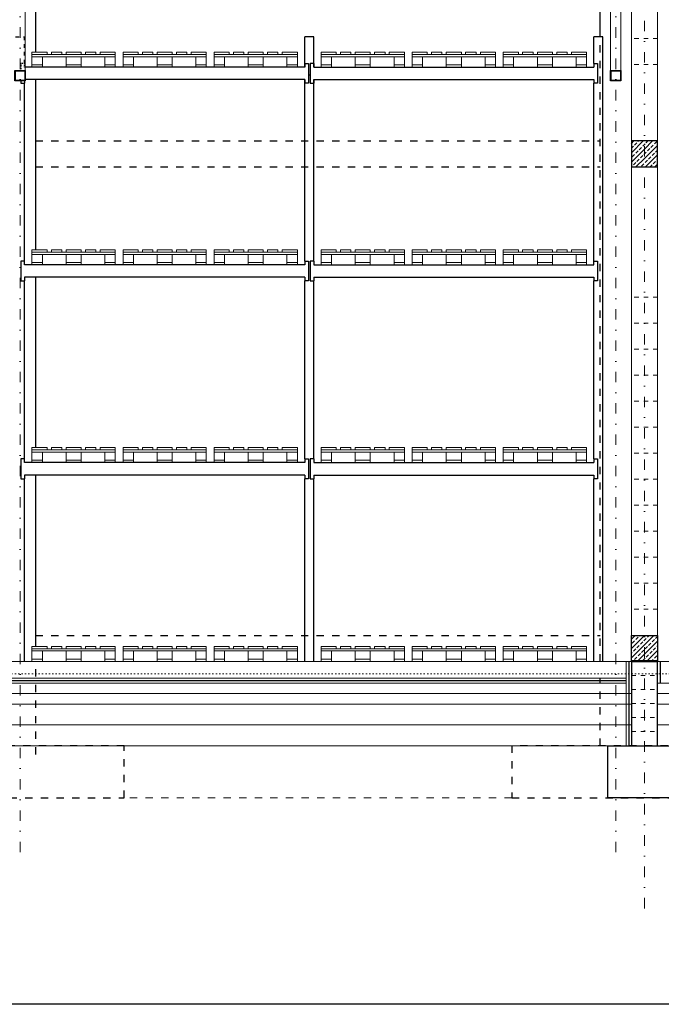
# Model space of a CAD drawing. Header units: millimetres. Extents: x 22865 to 60762, y -18816 to 15611.
# Tile 325 of 517: x 35505 to 36122, y 7746 to 8692. Entities that reach past the tile are written whole.
import ezdxf

# ---------------------------------------------------------------- set-up
doc = ezdxf.new("R2010")
doc.units = ezdxf.units.MM
for name, pattern in [('1_12', [3, 1, -1, 0, -1]), ('1_OTDI', [0]), ('DASHED', [15, 7, -8]), ('DOT', [6.35, 0, -6.35])]:
    doc.linetypes.add(name, pattern=pattern)
doc.layers.add('CIENKA', color=1, linetype='Continuous', lineweight=13)
doc.layers.add('projekt', color=6, linetype='Continuous', lineweight=9)
for name, color, linetype in [('ocieplenie-styropianXPS', 7, 'Continuous'), ('RAMLA', 2, 'Continuous'), ('RDZENIE', 3, 'Continuous'), ('REGALY', 7, 'Continuous'), ('sciany murowane', 4, 'Continuous'), ('WYMIARY', 6, 'Continuous')]:
    doc.layers.add(name, color=color, linetype=linetype)
doc.layers.add('OSIE SCIAN', color=151, linetype='Continuous', lineweight=18, plot=False)
doc.layers.add('sciany ppozarowe', color=10, linetype='Continuous', lineweight=18, plot=False)
doc.linetypes.add('BATTING', pattern='A,0.0001,-0.1,[134,ltypeshp.shx,S=0.1,R=0,X=-0.1,Y=0],-0.2,[134,ltypeshp.shx,S=0.1,R=180,X=0.1,Y=0],-0.1', length=0.4001)
pattern_1 = [(45, (-6437.8583, -255), (-4.4901281, 4.4901281), []), (45, (-6433.368, -255), (-4.4901281, 4.4901281), [3.175, -1.5875])]

msp = doc.modelspace()

# ---------------------------------------------------------------- hatches: boundary and pattern name
at = {"layer": 'RDZENIE', "transparency": 33554687}
h = msp.add_hatch(dxfattribs=at)
h.set_pattern_fill('ANSI33', color=9, angle=180)
h.set_pattern_definition(pattern_1)
h.paths.add_polyline_path([(36105.47, 8575.4), (36105.47, 8550.4), (36092.97, 8550.4), (36092.97, 8575.4)])
h = msp.add_hatch(dxfattribs=at)
h.set_pattern_fill('ANSI33', color=9, angle=180)
h.set_pattern_definition(pattern_1)
h.paths.add_polyline_path([(36117.97, 8550.4), (36105.47, 8550.4), (36105.47, 8575.4), (36117.97, 8575.4), (36117.97, 8550.4)])
h = msp.add_hatch(dxfattribs=at)
h.set_pattern_fill('ANSI33', color=9, angle=180)
h.set_pattern_definition([(45, (-6460.357, -322.668), (-4.4901281, 4.4901281), []), (45, (-6455.867, -322.668), (-4.4901281, 4.4901281), [3.175, -1.5875])])
h.paths.add_polyline_path([(36092.97, 8100.4), (36117.97, 8100.4), (36117.97, 8075.4), (36092.97, 8075.4)])

# ---------------------------------------------------------------- linework, layer by layer
at = {"color": 6}
for p, q in [((36117.97, 8075.9), (36092.97, 8075.9)), ((36117.97, 8074.9), (36092.97, 8074.9))]:
    msp.add_line(p, q, dxfattribs=at)
at = {"layer": 'CIENKA', "color": 9}
for p, q in [((35510.47, 8643.15), (35510.47, 8768.78)), ((36072.97, 8643.15), (36072.97, 8768.78)), ((36082.97, 8643.15), (36082.97, 8768.78))]:
    msp.add_line(p, q, dxfattribs=at)
at = {"layer": 'CIENKA', "color": 9, "linetype": 'DASHED', "ltscale": 0.6}
for p, q in [((36117.97, 8673.9), (36092.97, 8673.9)), ((36117.97, 8648.9), (36092.97, 8648.9)), ((36117.97, 8425.4), (36092.97, 8425.4)), ((36117.97, 8400.4), (36092.97, 8400.4)), ((36117.97, 8375.4), (36092.97, 8375.4)), ((36117.97, 8350.4), (36092.97, 8350.4)), ((36117.97, 8325.4), (36092.97, 8325.4)), ((36117.97, 8300.4), (36092.97, 8300.4)), ((36117.97, 8275.4), (36092.97, 8275.4)), ((36117.97, 8250.4), (36092.97, 8250.4)), ((36117.97, 8225.4), (36092.97, 8225.4)), ((36117.97, 8200.4), (36092.97, 8200.4)), ((36117.97, 8175.4), (36092.97, 8175.4)), ((36117.97, 8150.4), (36092.97, 8150.4)), ((36117.97, 8125.4), (36092.97, 8125.4)), ((36092.97, 8061.9), (36117.97, 8061.9)), ((36092.97, 8048.4), (36117.97, 8048.4)), ((36092.97, 8034.9), (36117.97, 8034.9)), ((36092.97, 8021.4), (36117.97, 8021.4)), ((36092.97, 8007.9), (36117.97, 8007.9))]:
    msp.add_line(p, q, dxfattribs=at)
at = {"layer": 'CIENKA', "color": 251, "linetype": 'DASHED'}
msp.add_line((35977.97, 7944.4), (35605.47, 7944.4), dxfattribs=at)
at = {"layer": 'CIENKA'}
for points in [[(35531.42, 8658.6), (35516.92, 8658.6), (35516.92, 8660.8), (35531.42, 8660.8)], [(35596.92, 8656.4), (35516.92, 8656.4), (35516.92, 8658.6), (35596.92, 8658.6)], [(35526.92, 8648.6), (35516.92, 8648.6), (35516.92, 8656.4), (35526.92, 8656.4)], [(35545.54, 8658.6), (35535.54, 8658.6), (35535.54, 8660.8), (35545.54, 8660.8)], [(35564.17, 8658.6), (35549.67, 8658.6), (35549.67, 8660.8), (35564.17, 8660.8)], [(35564.17, 8648.6), (35549.67, 8648.6), (35549.67, 8656.4), (35564.17, 8656.4)], [(35568.29, 8658.6), (35578.29, 8658.6), (35578.29, 8660.8), (35568.29, 8660.8)], [(35596.92, 8658.6), (35582.42, 8658.6), (35582.42, 8660.8), (35596.92, 8660.8)], [(35596.92, 8648.6), (35586.92, 8648.6), (35586.92, 8656.4), (35596.92, 8656.4)], [(35618.92, 8658.6), (35604.42, 8658.6), (35604.42, 8660.8), (35618.92, 8660.8)], [(35684.42, 8656.4), (35604.42, 8656.4), (35604.42, 8658.6), (35684.42, 8658.6)], [(35614.42, 8648.6), (35604.42, 8648.6), (35604.42, 8656.4), (35614.42, 8656.4)], [(35633.04, 8658.6), (35623.04, 8658.6), (35623.04, 8660.8), (35633.04, 8660.8)], [(35651.67, 8658.6), (35637.17, 8658.6), (35637.17, 8660.8), (35651.67, 8660.8)], [(35651.67, 8648.6), (35637.17, 8648.6), (35637.17, 8656.4), (35651.67, 8656.4)], [(35655.79, 8658.6), (35665.79, 8658.6), (35665.79, 8660.8), (35655.79, 8660.8)], [(35684.42, 8658.6), (35669.92, 8658.6), (35669.92, 8660.8), (35684.42, 8660.8)], [(35684.42, 8648.6), (35674.42, 8648.6), (35674.42, 8656.4), (35684.42, 8656.4)], [(35706.42, 8658.6), (35691.92, 8658.6), (35691.92, 8660.8), (35706.42, 8660.8)], [(35771.92, 8656.4), (35691.92, 8656.4), (35691.92, 8658.6), (35771.92, 8658.6)], [(35701.92, 8648.6), (35691.92, 8648.6), (35691.92, 8656.4), (35701.92, 8656.4)], [(35720.54, 8658.6), (35710.54, 8658.6), (35710.54, 8660.8), (35720.54, 8660.8)], [(35739.17, 8658.6), (35724.67, 8658.6), (35724.67, 8660.8), (35739.17, 8660.8)], [(35739.17, 8648.6), (35724.67, 8648.6), (35724.67, 8656.4), (35739.17, 8656.4)], [(35743.29, 8658.6), (35753.29, 8658.6), (35753.29, 8660.8), (35743.29, 8660.8)], [(35771.92, 8658.6), (35757.42, 8658.6), (35757.42, 8660.8), (35771.92, 8660.8)], [(35771.92, 8648.6), (35761.92, 8648.6), (35761.92, 8656.4), (35771.92, 8656.4)], [(35794.82, 8658.6), (35809.32, 8658.6), (35809.32, 8660.8), (35794.82, 8660.8)], [(35794.82, 8656.4), (35874.82, 8656.4), (35874.82, 8658.6), (35794.82, 8658.6)], [(35794.82, 8648.6), (35804.82, 8648.6), (35804.82, 8656.4), (35794.82, 8656.4)], [(35823.44, 8658.6), (35813.44, 8658.6), (35813.44, 8660.8), (35823.44, 8660.8)], [(35827.57, 8658.6), (35842.07, 8658.6), (35842.07, 8660.8), (35827.57, 8660.8)], [(35827.57, 8648.6), (35842.07, 8648.6), (35842.07, 8656.4), (35827.57, 8656.4)], [(35846.19, 8658.6), (35856.19, 8658.6), (35856.19, 8660.8), (35846.19, 8660.8)], [(35860.32, 8658.6), (35874.82, 8658.6), (35874.82, 8660.8), (35860.32, 8660.8)], [(35864.82, 8648.6), (35874.82, 8648.6), (35874.82, 8656.4), (35864.82, 8656.4)], [(35882.32, 8658.6), (35896.82, 8658.6), (35896.82, 8660.8), (35882.32, 8660.8)], [(35882.32, 8656.4), (35962.32, 8656.4), (35962.32, 8658.6), (35882.32, 8658.6)], [(35882.32, 8648.6), (35892.32, 8648.6), (35892.32, 8656.4), (35882.32, 8656.4)], [(35910.94, 8658.6), (35900.94, 8658.6), (35900.94, 8660.8), (35910.94, 8660.8)], [(35915.07, 8658.6), (35929.57, 8658.6), (35929.57, 8660.8), (35915.07, 8660.8)], [(35915.07, 8648.6), (35929.57, 8648.6), (35929.57, 8656.4), (35915.07, 8656.4)], [(35933.69, 8658.6), (35943.69, 8658.6), (35943.69, 8660.8), (35933.69, 8660.8)], [(35947.82, 8658.6), (35962.32, 8658.6), (35962.32, 8660.8), (35947.82, 8660.8)], [(35952.32, 8648.6), (35962.32, 8648.6), (35962.32, 8656.4), (35952.32, 8656.4)], [(35969.82, 8658.6), (35984.32, 8658.6), (35984.32, 8660.8), (35969.82, 8660.8)], [(35969.82, 8656.4), (36049.82, 8656.4), (36049.82, 8658.6), (35969.82, 8658.6)], [(35969.82, 8648.6), (35979.82, 8648.6), (35979.82, 8656.4), (35969.82, 8656.4)], [(35998.44, 8658.6), (35988.44, 8658.6), (35988.44, 8660.8), (35998.44, 8660.8)], [(36002.57, 8658.6), (36017.07, 8658.6), (36017.07, 8660.8), (36002.57, 8660.8)], [(36002.57, 8648.6), (36017.07, 8648.6), (36017.07, 8656.4), (36002.57, 8656.4)], [(36021.19, 8658.6), (36031.19, 8658.6), (36031.19, 8660.8), (36021.19, 8660.8)], [(36035.32, 8658.6), (36049.82, 8658.6), (36049.82, 8660.8), (36035.32, 8660.8)], [(36039.82, 8648.6), (36049.82, 8648.6), (36049.82, 8656.4), (36039.82, 8656.4)], [(35516.92, 8648.6), (35526.92, 8648.6), (35526.92, 8646.4), (35516.92, 8646.4)], [(35549.67, 8648.6), (35564.17, 8648.6), (35564.17, 8646.4), (35549.67, 8646.4)], [(35586.92, 8648.6), (35596.92, 8648.6), (35596.92, 8646.4), (35586.92, 8646.4)], [(35604.42, 8648.6), (35614.42, 8648.6), (35614.42, 8646.4), (35604.42, 8646.4)], [(35637.17, 8648.6), (35651.67, 8648.6), (35651.67, 8646.4), (35637.17, 8646.4)], [(35674.42, 8648.6), (35684.42, 8648.6), (35684.42, 8646.4), (35674.42, 8646.4)], [(35691.92, 8648.6), (35701.92, 8648.6), (35701.92, 8646.4), (35691.92, 8646.4)], [(35724.67, 8648.6), (35739.17, 8648.6), (35739.17, 8646.4), (35724.67, 8646.4)], [(35761.92, 8648.6), (35771.92, 8648.6), (35771.92, 8646.4), (35761.92, 8646.4)], [(35804.82, 8648.6), (35794.82, 8648.6), (35794.82, 8646.4), (35804.82, 8646.4)], [(35842.07, 8648.6), (35827.57, 8648.6), (35827.57, 8646.4), (35842.07, 8646.4)], [(35874.82, 8648.6), (35864.82, 8648.6), (35864.82, 8646.4), (35874.82, 8646.4)], [(35892.32, 8648.6), (35882.32, 8648.6), (35882.32, 8646.4), (35892.32, 8646.4)], [(35929.57, 8648.6), (35915.07, 8648.6), (35915.07, 8646.4), (35929.57, 8646.4)], [(35962.32, 8648.6), (35952.32, 8648.6), (35952.32, 8646.4), (35962.32, 8646.4)], [(35979.82, 8648.6), (35969.82, 8648.6), (35969.82, 8646.4), (35979.82, 8646.4)], [(36017.07, 8648.6), (36002.57, 8648.6), (36002.57, 8646.4), (36017.07, 8646.4)], [(36049.82, 8648.6), (36039.82, 8648.6), (36039.82, 8646.4), (36049.82, 8646.4)], [(35531.42, 8468.6), (35516.92, 8468.6), (35516.92, 8470.8), (35531.42, 8470.8)], [(35596.92, 8466.4), (35516.92, 8466.4), (35516.92, 8468.6), (35596.92, 8468.6)], [(35545.54, 8468.6), (35535.54, 8468.6), (35535.54, 8470.8), (35545.54, 8470.8)], [(35564.17, 8468.6), (35549.67, 8468.6), (35549.67, 8470.8), (35564.17, 8470.8)], [(35568.29, 8468.6), (35578.29, 8468.6), (35578.29, 8470.8), (35568.29, 8470.8)], [(35596.92, 8468.6), (35582.42, 8468.6), (35582.42, 8470.8), (35596.92, 8470.8)], [(35618.92, 8468.6), (35604.42, 8468.6), (35604.42, 8470.8), (35618.92, 8470.8)], [(35684.42, 8466.4), (35604.42, 8466.4), (35604.42, 8468.6), (35684.42, 8468.6)], [(35633.04, 8468.6), (35623.04, 8468.6), (35623.04, 8470.8), (35633.04, 8470.8)], [(35651.67, 8468.6), (35637.17, 8468.6), (35637.17, 8470.8), (35651.67, 8470.8)], [(35655.79, 8468.6), (35665.79, 8468.6), (35665.79, 8470.8), (35655.79, 8470.8)], [(35684.42, 8468.6), (35669.92, 8468.6), (35669.92, 8470.8), (35684.42, 8470.8)], [(35706.42, 8468.6), (35691.92, 8468.6), (35691.92, 8470.8), (35706.42, 8470.8)], [(35771.92, 8466.4), (35691.92, 8466.4), (35691.92, 8468.6), (35771.92, 8468.6)], [(35720.54, 8468.6), (35710.54, 8468.6), (35710.54, 8470.8), (35720.54, 8470.8)], [(35739.17, 8468.6), (35724.67, 8468.6), (35724.67, 8470.8), (35739.17, 8470.8)], [(35743.29, 8468.6), (35753.29, 8468.6), (35753.29, 8470.8), (35743.29, 8470.8)], [(35771.92, 8468.6), (35757.42, 8468.6), (35757.42, 8470.8), (35771.92, 8470.8)], [(35794.82, 8468.6), (35809.32, 8468.6), (35809.32, 8470.8), (35794.82, 8470.8)], [(35794.82, 8466.4), (35874.82, 8466.4), (35874.82, 8468.6), (35794.82, 8468.6)], [(35823.44, 8468.6), (35813.44, 8468.6), (35813.44, 8470.8), (35823.44, 8470.8)], [(35827.57, 8468.6), (35842.07, 8468.6), (35842.07, 8470.8), (35827.57, 8470.8)], [(35846.19, 8468.6), (35856.19, 8468.6), (35856.19, 8470.8), (35846.19, 8470.8)], [(35860.32, 8468.6), (35874.82, 8468.6), (35874.82, 8470.8), (35860.32, 8470.8)], [(35882.32, 8468.6), (35896.82, 8468.6), (35896.82, 8470.8), (35882.32, 8470.8)], [(35882.32, 8466.4), (35962.32, 8466.4), (35962.32, 8468.6), (35882.32, 8468.6)], [(35910.94, 8468.6), (35900.94, 8468.6), (35900.94, 8470.8), (35910.94, 8470.8)], [(35915.07, 8468.6), (35929.57, 8468.6), (35929.57, 8470.8), (35915.07, 8470.8)], [(35933.69, 8468.6), (35943.69, 8468.6), (35943.69, 8470.8), (35933.69, 8470.8)], [(35947.82, 8468.6), (35962.32, 8468.6), (35962.32, 8470.8), (35947.82, 8470.8)], [(35969.82, 8468.6), (35984.32, 8468.6), (35984.32, 8470.8), (35969.82, 8470.8)], [(35969.82, 8466.4), (36049.82, 8466.4), (36049.82, 8468.6), (35969.82, 8468.6)], [(35998.44, 8468.6), (35988.44, 8468.6), (35988.44, 8470.8), (35998.44, 8470.8)], [(36002.57, 8468.6), (36017.07, 8468.6), (36017.07, 8470.8), (36002.57, 8470.8)], [(36021.19, 8468.6), (36031.19, 8468.6), (36031.19, 8470.8), (36021.19, 8470.8)], [(36035.32, 8468.6), (36049.82, 8468.6), (36049.82, 8470.8), (36035.32, 8470.8)], [(35526.92, 8458.6), (35516.92, 8458.6), (35516.92, 8466.4), (35526.92, 8466.4)], [(35516.92, 8458.6), (35526.92, 8458.6), (35526.92, 8456.4), (35516.92, 8456.4)], [(35564.17, 8458.6), (35549.67, 8458.6), (35549.67, 8466.4), (35564.17, 8466.4)], [(35549.67, 8458.6), (35564.17, 8458.6), (35564.17, 8456.4), (35549.67, 8456.4)], [(35596.92, 8458.6), (35586.92, 8458.6), (35586.92, 8466.4), (35596.92, 8466.4)], [(35586.92, 8458.6), (35596.92, 8458.6), (35596.92, 8456.4), (35586.92, 8456.4)], [(35614.42, 8458.6), (35604.42, 8458.6), (35604.42, 8466.4), (35614.42, 8466.4)], [(35604.42, 8458.6), (35614.42, 8458.6), (35614.42, 8456.4), (35604.42, 8456.4)], [(35651.67, 8458.6), (35637.17, 8458.6), (35637.17, 8466.4), (35651.67, 8466.4)], [(35637.17, 8458.6), (35651.67, 8458.6), (35651.67, 8456.4), (35637.17, 8456.4)], [(35684.42, 8458.6), (35674.42, 8458.6), (35674.42, 8466.4), (35684.42, 8466.4)], [(35674.42, 8458.6), (35684.42, 8458.6), (35684.42, 8456.4), (35674.42, 8456.4)], [(35701.92, 8458.6), (35691.92, 8458.6), (35691.92, 8466.4), (35701.92, 8466.4)], [(35691.92, 8458.6), (35701.92, 8458.6), (35701.92, 8456.4), (35691.92, 8456.4)], [(35739.17, 8458.6), (35724.67, 8458.6), (35724.67, 8466.4), (35739.17, 8466.4)], [(35724.67, 8458.6), (35739.17, 8458.6), (35739.17, 8456.4), (35724.67, 8456.4)], [(35771.92, 8458.6), (35761.92, 8458.6), (35761.92, 8466.4), (35771.92, 8466.4)], [(35761.92, 8458.6), (35771.92, 8458.6), (35771.92, 8456.4), (35761.92, 8456.4)], [(35794.82, 8458.6), (35804.82, 8458.6), (35804.82, 8466.4), (35794.82, 8466.4)], [(35804.82, 8458.6), (35794.82, 8458.6), (35794.82, 8456.4), (35804.82, 8456.4)], [(35827.57, 8458.6), (35842.07, 8458.6), (35842.07, 8466.4), (35827.57, 8466.4)], [(35842.07, 8458.6), (35827.57, 8458.6), (35827.57, 8456.4), (35842.07, 8456.4)], [(35864.82, 8458.6), (35874.82, 8458.6), (35874.82, 8466.4), (35864.82, 8466.4)], [(35874.82, 8458.6), (35864.82, 8458.6), (35864.82, 8456.4), (35874.82, 8456.4)], [(35882.32, 8458.6), (35892.32, 8458.6), (35892.32, 8466.4), (35882.32, 8466.4)], [(35892.32, 8458.6), (35882.32, 8458.6), (35882.32, 8456.4), (35892.32, 8456.4)], [(35915.07, 8458.6), (35929.57, 8458.6), (35929.57, 8466.4), (35915.07, 8466.4)], [(35929.57, 8458.6), (35915.07, 8458.6), (35915.07, 8456.4), (35929.57, 8456.4)], [(35952.32, 8458.6), (35962.32, 8458.6), (35962.32, 8466.4), (35952.32, 8466.4)], [(35962.32, 8458.6), (35952.32, 8458.6), (35952.32, 8456.4), (35962.32, 8456.4)], [(35969.82, 8458.6), (35979.82, 8458.6), (35979.82, 8466.4), (35969.82, 8466.4)], [(35979.82, 8458.6), (35969.82, 8458.6), (35969.82, 8456.4), (35979.82, 8456.4)], [(36002.57, 8458.6), (36017.07, 8458.6), (36017.07, 8466.4), (36002.57, 8466.4)], [(36017.07, 8458.6), (36002.57, 8458.6), (36002.57, 8456.4), (36017.07, 8456.4)], [(36039.82, 8458.6), (36049.82, 8458.6), (36049.82, 8466.4), (36039.82, 8466.4)], [(36049.82, 8458.6), (36039.82, 8458.6), (36039.82, 8456.4), (36049.82, 8456.4)], [(35531.42, 8278.6), (35516.92, 8278.6), (35516.92, 8280.8), (35531.42, 8280.8)], [(35596.92, 8276.4), (35516.92, 8276.4), (35516.92, 8278.6), (35596.92, 8278.6)], [(35545.54, 8278.6), (35535.54, 8278.6), (35535.54, 8280.8), (35545.54, 8280.8)], [(35564.17, 8278.6), (35549.67, 8278.6), (35549.67, 8280.8), (35564.17, 8280.8)], [(35568.29, 8278.6), (35578.29, 8278.6), (35578.29, 8280.8), (35568.29, 8280.8)], [(35596.92, 8278.6), (35582.42, 8278.6), (35582.42, 8280.8), (35596.92, 8280.8)], [(35618.92, 8278.6), (35604.42, 8278.6), (35604.42, 8280.8), (35618.92, 8280.8)], [(35684.42, 8276.4), (35604.42, 8276.4), (35604.42, 8278.6), (35684.42, 8278.6)], [(35633.04, 8278.6), (35623.04, 8278.6), (35623.04, 8280.8), (35633.04, 8280.8)], [(35651.67, 8278.6), (35637.17, 8278.6), (35637.17, 8280.8), (35651.67, 8280.8)], [(35655.79, 8278.6), (35665.79, 8278.6), (35665.79, 8280.8), (35655.79, 8280.8)], [(35684.42, 8278.6), (35669.92, 8278.6), (35669.92, 8280.8), (35684.42, 8280.8)], [(35706.42, 8278.6), (35691.92, 8278.6), (35691.92, 8280.8), (35706.42, 8280.8)], [(35771.92, 8276.4), (35691.92, 8276.4), (35691.92, 8278.6), (35771.92, 8278.6)], [(35720.54, 8278.6), (35710.54, 8278.6), (35710.54, 8280.8), (35720.54, 8280.8)], [(35739.17, 8278.6), (35724.67, 8278.6), (35724.67, 8280.8), (35739.17, 8280.8)], [(35743.29, 8278.6), (35753.29, 8278.6), (35753.29, 8280.8), (35743.29, 8280.8)], [(35771.92, 8278.6), (35757.42, 8278.6), (35757.42, 8280.8), (35771.92, 8280.8)], [(35794.82, 8278.6), (35809.32, 8278.6), (35809.32, 8280.8), (35794.82, 8280.8)], [(35794.82, 8276.4), (35874.82, 8276.4), (35874.82, 8278.6), (35794.82, 8278.6)], [(35823.44, 8278.6), (35813.44, 8278.6), (35813.44, 8280.8), (35823.44, 8280.8)], [(35827.57, 8278.6), (35842.07, 8278.6), (35842.07, 8280.8), (35827.57, 8280.8)], [(35846.19, 8278.6), (35856.19, 8278.6), (35856.19, 8280.8), (35846.19, 8280.8)], [(35860.32, 8278.6), (35874.82, 8278.6), (35874.82, 8280.8), (35860.32, 8280.8)], [(35882.32, 8278.6), (35896.82, 8278.6), (35896.82, 8280.8), (35882.32, 8280.8)], [(35882.32, 8276.4), (35962.32, 8276.4), (35962.32, 8278.6), (35882.32, 8278.6)], [(35910.94, 8278.6), (35900.94, 8278.6), (35900.94, 8280.8), (35910.94, 8280.8)], [(35915.07, 8278.6), (35929.57, 8278.6), (35929.57, 8280.8), (35915.07, 8280.8)], [(35933.69, 8278.6), (35943.69, 8278.6), (35943.69, 8280.8), (35933.69, 8280.8)], [(35947.82, 8278.6), (35962.32, 8278.6), (35962.32, 8280.8), (35947.82, 8280.8)], [(35969.82, 8278.6), (35984.32, 8278.6), (35984.32, 8280.8), (35969.82, 8280.8)], [(35969.82, 8276.4), (36049.82, 8276.4), (36049.82, 8278.6), (35969.82, 8278.6)], [(35998.44, 8278.6), (35988.44, 8278.6), (35988.44, 8280.8), (35998.44, 8280.8)], [(36002.57, 8278.6), (36017.07, 8278.6), (36017.07, 8280.8), (36002.57, 8280.8)], [(36021.19, 8278.6), (36031.19, 8278.6), (36031.19, 8280.8), (36021.19, 8280.8)], [(36035.32, 8278.6), (36049.82, 8278.6), (36049.82, 8280.8), (36035.32, 8280.8)], [(35526.92, 8268.6), (35516.92, 8268.6), (35516.92, 8276.4), (35526.92, 8276.4)], [(35516.92, 8268.6), (35526.92, 8268.6), (35526.92, 8266.4), (35516.92, 8266.4)], [(35564.17, 8268.6), (35549.67, 8268.6), (35549.67, 8276.4), (35564.17, 8276.4)], [(35549.67, 8268.6), (35564.17, 8268.6), (35564.17, 8266.4), (35549.67, 8266.4)], [(35596.92, 8268.6), (35586.92, 8268.6), (35586.92, 8276.4), (35596.92, 8276.4)], [(35586.92, 8268.6), (35596.92, 8268.6), (35596.92, 8266.4), (35586.92, 8266.4)], [(35614.42, 8268.6), (35604.42, 8268.6), (35604.42, 8276.4), (35614.42, 8276.4)], [(35604.42, 8268.6), (35614.42, 8268.6), (35614.42, 8266.4), (35604.42, 8266.4)], [(35651.67, 8268.6), (35637.17, 8268.6), (35637.17, 8276.4), (35651.67, 8276.4)], [(35637.17, 8268.6), (35651.67, 8268.6), (35651.67, 8266.4), (35637.17, 8266.4)], [(35684.42, 8268.6), (35674.42, 8268.6), (35674.42, 8276.4), (35684.42, 8276.4)], [(35674.42, 8268.6), (35684.42, 8268.6), (35684.42, 8266.4), (35674.42, 8266.4)], [(35701.92, 8268.6), (35691.92, 8268.6), (35691.92, 8276.4), (35701.92, 8276.4)], [(35691.92, 8268.6), (35701.92, 8268.6), (35701.92, 8266.4), (35691.92, 8266.4)], [(35739.17, 8268.6), (35724.67, 8268.6), (35724.67, 8276.4), (35739.17, 8276.4)], [(35724.67, 8268.6), (35739.17, 8268.6), (35739.17, 8266.4), (35724.67, 8266.4)], [(35771.92, 8268.6), (35761.92, 8268.6), (35761.92, 8276.4), (35771.92, 8276.4)], [(35761.92, 8268.6), (35771.92, 8268.6), (35771.92, 8266.4), (35761.92, 8266.4)], [(35794.82, 8268.6), (35804.82, 8268.6), (35804.82, 8276.4), (35794.82, 8276.4)], [(35804.82, 8268.6), (35794.82, 8268.6), (35794.82, 8266.4), (35804.82, 8266.4)], [(35827.57, 8268.6), (35842.07, 8268.6), (35842.07, 8276.4), (35827.57, 8276.4)], [(35842.07, 8268.6), (35827.57, 8268.6), (35827.57, 8266.4), (35842.07, 8266.4)], [(35864.82, 8268.6), (35874.82, 8268.6), (35874.82, 8276.4), (35864.82, 8276.4)], [(35874.82, 8268.6), (35864.82, 8268.6), (35864.82, 8266.4), (35874.82, 8266.4)], [(35882.32, 8268.6), (35892.32, 8268.6), (35892.32, 8276.4), (35882.32, 8276.4)], [(35892.32, 8268.6), (35882.32, 8268.6), (35882.32, 8266.4), (35892.32, 8266.4)], [(35915.07, 8268.6), (35929.57, 8268.6), (35929.57, 8276.4), (35915.07, 8276.4)], [(35929.57, 8268.6), (35915.07, 8268.6), (35915.07, 8266.4), (35929.57, 8266.4)], [(35952.32, 8268.6), (35962.32, 8268.6), (35962.32, 8276.4), (35952.32, 8276.4)], [(35962.32, 8268.6), (35952.32, 8268.6), (35952.32, 8266.4), (35962.32, 8266.4)], [(35969.82, 8268.6), (35979.82, 8268.6), (35979.82, 8276.4), (35969.82, 8276.4)], [(35979.82, 8268.6), (35969.82, 8268.6), (35969.82, 8266.4), (35979.82, 8266.4)], [(36002.57, 8268.6), (36017.07, 8268.6), (36017.07, 8276.4), (36002.57, 8276.4)], [(36017.07, 8268.6), (36002.57, 8268.6), (36002.57, 8266.4), (36017.07, 8266.4)], [(36039.82, 8268.6), (36049.82, 8268.6), (36049.82, 8276.4), (36039.82, 8276.4)], [(36049.82, 8268.6), (36039.82, 8268.6), (36039.82, 8266.4), (36049.82, 8266.4)], [(35531.42, 8087.6), (35516.92, 8087.6), (35516.92, 8089.8), (35531.42, 8089.8)], [(35545.54, 8087.6), (35535.54, 8087.6), (35535.54, 8089.8), (35545.54, 8089.8)], [(35564.17, 8087.6), (35549.67, 8087.6), (35549.67, 8089.8), (35564.17, 8089.8)], [(35568.29, 8087.6), (35578.29, 8087.6), (35578.29, 8089.8), (35568.29, 8089.8)], [(35596.92, 8087.6), (35582.42, 8087.6), (35582.42, 8089.8), (35596.92, 8089.8)], [(35618.92, 8087.6), (35604.42, 8087.6), (35604.42, 8089.8), (35618.92, 8089.8)], [(35633.04, 8087.6), (35623.04, 8087.6), (35623.04, 8089.8), (35633.04, 8089.8)], [(35651.67, 8087.6), (35637.17, 8087.6), (35637.17, 8089.8), (35651.67, 8089.8)], [(35655.79, 8087.6), (35665.79, 8087.6), (35665.79, 8089.8), (35655.79, 8089.8)], [(35684.42, 8087.6), (35669.92, 8087.6), (35669.92, 8089.8), (35684.42, 8089.8)], [(35706.42, 8087.6), (35691.92, 8087.6), (35691.92, 8089.8), (35706.42, 8089.8)], [(35720.54, 8087.6), (35710.54, 8087.6), (35710.54, 8089.8), (35720.54, 8089.8)], [(35739.17, 8087.6), (35724.67, 8087.6), (35724.67, 8089.8), (35739.17, 8089.8)], [(35743.29, 8087.6), (35753.29, 8087.6), (35753.29, 8089.8), (35743.29, 8089.8)], [(35771.92, 8087.6), (35757.42, 8087.6), (35757.42, 8089.8), (35771.92, 8089.8)], [(35794.82, 8087.6), (35809.32, 8087.6), (35809.32, 8089.8), (35794.82, 8089.8)], [(35823.44, 8087.6), (35813.44, 8087.6), (35813.44, 8089.8), (35823.44, 8089.8)], [(35827.57, 8087.6), (35842.07, 8087.6), (35842.07, 8089.8), (35827.57, 8089.8)], [(35846.19, 8087.6), (35856.19, 8087.6), (35856.19, 8089.8), (35846.19, 8089.8)], [(35860.32, 8087.6), (35874.82, 8087.6), (35874.82, 8089.8), (35860.32, 8089.8)], [(35882.32, 8087.6), (35896.82, 8087.6), (35896.82, 8089.8), (35882.32, 8089.8)], [(35910.94, 8087.6), (35900.94, 8087.6), (35900.94, 8089.8), (35910.94, 8089.8)], [(35915.07, 8087.6), (35929.57, 8087.6), (35929.57, 8089.8), (35915.07, 8089.8)], [(35933.69, 8087.6), (35943.69, 8087.6), (35943.69, 8089.8), (35933.69, 8089.8)], [(35947.82, 8087.6), (35962.32, 8087.6), (35962.32, 8089.8), (35947.82, 8089.8)], [(35969.82, 8087.6), (35984.32, 8087.6), (35984.32, 8089.8), (35969.82, 8089.8)], [(35998.44, 8087.6), (35988.44, 8087.6), (35988.44, 8089.8), (35998.44, 8089.8)], [(36002.57, 8087.6), (36017.07, 8087.6), (36017.07, 8089.8), (36002.57, 8089.8)], [(36021.19, 8087.6), (36031.19, 8087.6), (36031.19, 8089.8), (36021.19, 8089.8)], [(36035.32, 8087.6), (36049.82, 8087.6), (36049.82, 8089.8), (36035.32, 8089.8)], [(35526.92, 8077.6), (35516.92, 8077.6), (35516.92, 8085.4), (35526.92, 8085.4)], [(35564.17, 8077.6), (35549.67, 8077.6), (35549.67, 8085.4), (35564.17, 8085.4)], [(35596.92, 8077.6), (35586.92, 8077.6), (35586.92, 8085.4), (35596.92, 8085.4)], [(35684.42, 8085.4), (35604.42, 8085.4), (35604.42, 8087.6), (35684.42, 8087.6)], [(35614.42, 8077.6), (35604.42, 8077.6), (35604.42, 8085.4), (35614.42, 8085.4)], [(35651.67, 8077.6), (35637.17, 8077.6), (35637.17, 8085.4), (35651.67, 8085.4)], [(35684.42, 8077.6), (35674.42, 8077.6), (35674.42, 8085.4), (35684.42, 8085.4)], [(35771.92, 8085.4), (35691.92, 8085.4), (35691.92, 8087.6), (35771.92, 8087.6)], [(35701.92, 8077.6), (35691.92, 8077.6), (35691.92, 8085.4), (35701.92, 8085.4)], [(35739.17, 8077.6), (35724.67, 8077.6), (35724.67, 8085.4), (35739.17, 8085.4)], [(35771.92, 8077.6), (35761.92, 8077.6), (35761.92, 8085.4), (35771.92, 8085.4)], [(35794.82, 8085.4), (35874.82, 8085.4), (35874.82, 8087.6), (35794.82, 8087.6)], [(35794.82, 8077.6), (35804.82, 8077.6), (35804.82, 8085.4), (35794.82, 8085.4)], [(35827.57, 8077.6), (35842.07, 8077.6), (35842.07, 8085.4), (35827.57, 8085.4)], [(35864.82, 8077.6), (35874.82, 8077.6), (35874.82, 8085.4), (35864.82, 8085.4)], [(35882.32, 8085.4), (35962.32, 8085.4), (35962.32, 8087.6), (35882.32, 8087.6)], [(35882.32, 8077.6), (35892.32, 8077.6), (35892.32, 8085.4), (35882.32, 8085.4)], [(35915.07, 8077.6), (35929.57, 8077.6), (35929.57, 8085.4), (35915.07, 8085.4)], [(35952.32, 8077.6), (35962.32, 8077.6), (35962.32, 8085.4), (35952.32, 8085.4)], [(35969.82, 8085.4), (36049.82, 8085.4), (36049.82, 8087.6), (35969.82, 8087.6)], [(35969.82, 8077.6), (35979.82, 8077.6), (35979.82, 8085.4), (35969.82, 8085.4)], [(36002.57, 8077.6), (36017.07, 8077.6), (36017.07, 8085.4), (36002.57, 8085.4)], [(36039.82, 8077.6), (36049.82, 8077.6), (36049.82, 8085.4), (36039.82, 8085.4)], [(35516.92, 8077.6), (35526.92, 8077.6), (35526.92, 8075.4), (35516.92, 8075.4)], [(35549.67, 8077.6), (35564.17, 8077.6), (35564.17, 8075.4), (35549.67, 8075.4)], [(35586.92, 8077.6), (35596.92, 8077.6), (35596.92, 8075.4), (35586.92, 8075.4)], [(35604.42, 8077.6), (35614.42, 8077.6), (35614.42, 8075.4), (35604.42, 8075.4)], [(35637.17, 8077.6), (35651.67, 8077.6), (35651.67, 8075.4), (35637.17, 8075.4)], [(35674.42, 8077.6), (35684.42, 8077.6), (35684.42, 8075.4), (35674.42, 8075.4)], [(35691.92, 8077.6), (35701.92, 8077.6), (35701.92, 8075.4), (35691.92, 8075.4)], [(35724.67, 8077.6), (35739.17, 8077.6), (35739.17, 8075.4), (35724.67, 8075.4)], [(35761.92, 8077.6), (35771.92, 8077.6), (35771.92, 8075.4), (35761.92, 8075.4)], [(35804.82, 8077.6), (35794.82, 8077.6), (35794.82, 8075.4), (35804.82, 8075.4)], [(35842.07, 8077.6), (35827.57, 8077.6), (35827.57, 8075.4), (35842.07, 8075.4)], [(35874.82, 8077.6), (35864.82, 8077.6), (35864.82, 8075.4), (35874.82, 8075.4)], [(35892.32, 8077.6), (35882.32, 8077.6), (35882.32, 8075.4), (35892.32, 8075.4)], [(35929.57, 8077.6), (35915.07, 8077.6), (35915.07, 8075.4), (35929.57, 8075.4)], [(35962.32, 8077.6), (35952.32, 8077.6), (35952.32, 8075.4), (35962.32, 8075.4)], [(35979.82, 8077.6), (35969.82, 8077.6), (35969.82, 8075.4), (35979.82, 8075.4)], [(36017.07, 8077.6), (36002.57, 8077.6), (36002.57, 8075.4), (36017.07, 8075.4)], [(36049.82, 8077.6), (36039.82, 8077.6), (36039.82, 8075.4), (36049.82, 8075.4)]]:
    msp.add_lwpolyline(points, close=True, dxfattribs=at)
msp.add_lwpolyline([(35531.42, 8087.6), (35596.92, 8087.6), (35596.92, 8085.4), (35516.92, 8085.4), (35516.92, 8087.6)], dxfattribs=at)
at = {"layer": 'ocieplenie-styropianXPS', "color": 0, "linetype": 'BATTING', "ltscale": 6}
for p, q in [((36090.47, 8075.4), (36090.47, 7994.4)), ((36120.47, 8075.4), (36120.47, 8054.4)), ((34917.97, 8056.9), (36087.97, 8056.9))]:
    msp.add_line(p, q, dxfattribs=at)
at = {"layer": 'OSIE SCIAN', "linetype": '1_12', "lineweight": 15, "ltscale": 10}
msp.add_line((36105.47, 9172.51), (36105.47, 7833.86), dxfattribs=at)
at = {"layer": 'OSIE SCIAN', "color": 0, "linetype": '1_12', "lineweight": 15, "ltscale": 10}
for p, q in [((35505.47, 9075.94), (35505.47, 7883.86)), ((36077.97, 9075.94), (36077.97, 7883.86))]:
    msp.add_line(p, q, dxfattribs=at)
at = {"layer": 'projekt', "color": 3, "lineweight": 15, "ltscale": 0.02}
for p, q in [((34917.97, 8075.4), (36087.97, 8075.4)), ((34917.97, 8075.4), (36087.97, 8075.4)), ((36087.97, 8075.4), (36087.97, 8059.4)), ((36117.97, 8075.4), (38412.97, 8075.4)), ((34917.97, 8059.4), (36087.97, 8059.4))]:
    msp.add_line(p, q, dxfattribs=at)
at = {"layer": 'projekt', "color": 1, "lineweight": 15, "ltscale": 0.02}
for p, q in [((36087.97, 8075.4), (36092.97, 8075.4)), ((34917.97, 8054.4), (36087.97, 8054.4)), ((36087.97, 8059.4), (36087.97, 7994.4)), ((36117.97, 8054.4), (38412.97, 8054.4)), ((34917.97, 8044.4), (36092.97, 8044.4)), ((36117.97, 8044.4), (38412.97, 8044.4)), ((34917.97, 8034.4), (36092.97, 8034.4)), ((36117.97, 8034.4), (38412.97, 8034.4)), ((34917.97, 8014.4), (36092.97, 8014.4)), ((36117.97, 8014.4), (38412.97, 8014.4)), ((34917.97, 7994.4), (36092.97, 7994.4)), ((36117.97, 7994.4), (38412.97, 7994.4))]:
    msp.add_line(p, q, dxfattribs=at)
at = {"layer": 'RAMLA', "color": 2}
msp.add_lwpolyline([(31250.87, 10585.9), (40004.35, 10585.9), (40004.35, 7745.9), (31250.87, 7745.9)], close=True, dxfattribs=at)
at = {"layer": 'RDZENIE', "color": 2}
for p, q in [((35520.47, 8660.8), (35520.47, 8768.85)), ((36062.97, 8675.4), (36062.97, 8768.85)), ((35520.47, 8470.8), (35520.47, 8634.4)), ((35520.47, 8470.8), (35520.47, 8634.4)), ((35520.47, 8280.8), (35520.47, 8444.4)), ((35520.47, 8280.8), (35520.47, 8444.4)), ((35520.47, 8089.8), (35520.47, 8254.4)), ((35520.47, 8089.8), (35520.47, 8254.4))]:
    msp.add_line(p, q, dxfattribs=at)
at = {"layer": 'RDZENIE', "color": 2, "linetype": 'DASHED'}
for p, q in [((36062.97, 8075.4), (36062.97, 8672.4)), ((35520.47, 8575.4), (36062.97, 8575.4)), ((35520.47, 8550.4), (36062.97, 8550.4)), ((35520.47, 8100.4), (36062.97, 8100.4)), ((35520.47, 7985.9), (35520.47, 8072.4)), ((36062.97, 7994.4), (36062.97, 8059.4))]:
    msp.add_line(p, q, dxfattribs=at)
at = {"layer": 'RDZENIE'}
for points in [[(36117.97, 8575.4), (36092.97, 8575.4), (36092.97, 8550.4), (36117.97, 8550.4)], [(36092.97, 8100.4), (36117.97, 8100.4), (36117.97, 8075.4), (36092.97, 8075.4)], [(36117.97, 8075.4), (36092.97, 8075.4), (36092.97, 7994.4), (36117.97, 7994.4)], [(36070.47, 7994.4), (36140.47, 7994.4), (36140.47, 7944.4), (36070.47, 7944.4)]]:
    msp.add_lwpolyline(points, close=True, dxfattribs=at)
at = {"layer": 'RDZENIE', "color": 2, "linetype": 'DASHED'}
for points in [[(35405.47, 7944.4), (35605.47, 7944.4), (35605.47, 7994.4), (35405.47, 7994.4)], [(35977.97, 7944.4), (36232.97, 7944.4), (36232.97, 7994.4), (35977.97, 7994.4)]]:
    msp.add_lwpolyline(points, close=True, dxfattribs=at)
at = {"layer": 'REGALY', "color": 5, "linetype": 'DASHED', "ltscale": 0.5}
for p in [(35501.22, 8675.4), (35509.72, 8649.9)]:
    msp.add_line(p, (35509.72, 8675.4), dxfattribs=at)
at = {"layer": 'REGALY', "color": 5}
for p, q in [((35779.12, 8646.4), (35779.12, 8675.4)), ((35787.62, 8675.4), (35779.12, 8675.4)), ((35787.62, 8646.4), (35787.62, 8675.4)), ((36065.52, 8675.4), (36057.02, 8675.4)), ((36057.02, 8649.9), (36057.02, 8675.4)), ((36065.52, 8075.4), (36065.52, 8675.4)), ((35509.72, 8459.9), (35509.72, 8630.9)), ((35779.12, 8459.9), (35779.12, 8634.4)), ((35787.62, 8459.9), (35787.62, 8634.4)), ((36057.02, 8459.9), (36057.02, 8630.9)), ((35509.72, 8269.9), (35509.72, 8440.9)), ((35779.12, 8269.9), (35779.12, 8440.9)), ((35787.62, 8269.9), (35787.62, 8440.9)), ((36057.02, 8269.9), (36057.02, 8440.9)), ((35509.72, 8075.4), (35509.72, 8250.9)), ((35779.12, 8075.4), (35779.12, 8250.9)), ((35787.62, 8075.4), (35787.62, 8250.9)), ((36057.02, 8075.4), (36057.02, 8250.9))]:
    msp.add_line(p, q, dxfattribs=at)
at = {"layer": 'REGALY', "color": 6}
for p, q in [((35779.12, 8649.9), (35782.62, 8649.9)), ((35782.62, 8649.9), (35782.62, 8630.9)), ((35787.62, 8649.9), (35784.12, 8649.9)), ((35784.12, 8649.9), (35784.12, 8630.9)), ((36057.02, 8649.9), (36060.52, 8649.9)), ((36060.52, 8649.9), (36060.52, 8630.9)), ((35779.12, 8646.4), (35510.47, 8646.4)), ((35787.62, 8646.4), (36057.02, 8646.4)), ((35506.22, 8633.1), (35506.22, 8630.9)), ((35506.22, 8633.1), (35506.22, 8630.9)), ((35506.22, 8630.9), (35509.72, 8630.9)), ((35506.22, 8630.9), (35509.72, 8630.9)), ((35509.72, 8633.1), (35509.72, 8630.9)), ((35779.12, 8634.4), (35510.47, 8634.4)), ((35782.62, 8630.9), (35779.12, 8630.9)), ((35784.12, 8630.9), (35787.62, 8630.9)), ((35787.62, 8634.4), (36057.02, 8634.4)), ((36060.52, 8630.9), (36057.02, 8630.9)), ((35509.72, 8459.9), (35506.22, 8459.9)), ((35506.22, 8459.9), (35506.22, 8440.9)), ((35509.72, 8456.4), (35509.72, 8459.9)), ((35779.12, 8459.9), (35782.62, 8459.9)), ((35782.62, 8459.9), (35782.62, 8440.9)), ((35782.62, 8459.9), (35782.62, 8440.9)), ((35787.62, 8459.9), (35784.12, 8459.9)), ((35784.12, 8459.9), (35784.12, 8440.9)), ((35787.62, 8459.9), (35784.12, 8459.9)), ((35784.12, 8459.9), (35784.12, 8440.9)), ((36057.02, 8459.9), (36060.52, 8459.9)), ((36057.02, 8456.4), (36057.02, 8459.9)), ((36060.52, 8459.9), (36060.52, 8440.9)), ((35779.12, 8456.4), (35509.72, 8456.4)), ((35787.62, 8456.4), (36057.02, 8456.4)), ((35506.22, 8440.9), (35509.72, 8440.9)), ((35779.12, 8444.4), (35509.72, 8444.4)), ((35509.72, 8444.4), (35509.72, 8440.9)), ((35782.62, 8440.9), (35779.12, 8440.9)), ((35784.12, 8440.9), (35787.62, 8440.9)), ((35784.12, 8440.9), (35787.62, 8440.9)), ((35787.62, 8444.4), (36057.02, 8444.4)), ((36057.02, 8444.4), (36057.02, 8440.9)), ((36060.52, 8440.9), (36057.02, 8440.9)), ((35509.72, 8269.9), (35506.22, 8269.9)), ((35506.22, 8269.9), (35506.22, 8250.9)), ((35509.72, 8266.4), (35509.72, 8269.9)), ((35779.12, 8269.9), (35782.62, 8269.9)), ((35782.62, 8269.9), (35782.62, 8250.9)), ((35787.62, 8269.9), (35784.12, 8269.9)), ((35784.12, 8269.9), (35784.12, 8250.9)), ((36057.02, 8269.9), (36060.52, 8269.9)), ((36060.52, 8269.9), (36060.52, 8250.9)), ((35779.12, 8266.4), (35509.72, 8266.4)), ((35787.62, 8266.4), (36057.02, 8266.4)), ((35506.22, 8250.9), (35509.72, 8250.9)), ((35779.12, 8254.4), (35509.72, 8254.4)), ((35509.72, 8254.4), (35509.72, 8250.9)), ((35782.62, 8250.9), (35779.12, 8250.9)), ((35784.12, 8250.9), (35787.62, 8250.9)), ((35787.62, 8254.4), (36057.02, 8254.4)), ((36060.52, 8250.9), (36057.02, 8250.9))]:
    msp.add_line(p, q, dxfattribs=at)
at = {"layer": 'sciany murowane', "color": 4, "linetype": '1_OTDI', "lineweight": 15, "ltscale": 0.02}
for p, q in [((36092.97, 8808.6), (36092.97, 8100.4)), ((36117.97, 8808.6), (36117.97, 8100.4))]:
    msp.add_line(p, q, dxfattribs=at)
at = {"layer": 'sciany ppozarowe', "color": 4, "linetype": 'DOT', "lineweight": 15, "ltscale": 0.5}
msp.add_line((34917.97, 8063.4), (38445.97, 8063.4), dxfattribs=at)
at = {"layer": 'WYMIARY', "linetype": 'DASHED', "ltscale": 0.1}
for p, q in [((35509.72, 8649.9), (35506.22, 8649.9)), ((35506.22, 8649.9), (35506.22, 8643.15)), ((35509.72, 8649.9), (35506.22, 8649.9)), ((35506.22, 8649.9), (35506.22, 8643.15)), ((35509.72, 8646.4), (35509.72, 8649.9)), ((35509.72, 8649.9), (35509.72, 8646.4)), ((35510.47, 8646.4), (35509.72, 8646.4))]:
    msp.add_line(p, q, dxfattribs=at)
at = {"layer": 'WYMIARY'}
for p, q in [((35779.12, 8649.9), (35779.12, 8646.4)), ((35787.62, 8649.9), (35787.62, 8646.4)), ((36057.02, 8649.9), (36057.02, 8646.4)), ((35784.12, 8638.78), (35782.62, 8638.78)), ((35509.72, 8633.1), (35509.72, 8630.9)), ((35779.12, 8634.4), (35779.12, 8630.9)), ((35787.62, 8634.4), (35787.62, 8630.9)), ((36057.02, 8634.4), (36057.02, 8630.9)), ((35779.12, 8459.9), (35779.12, 8456.4)), ((35787.62, 8459.9), (35787.62, 8456.4)), ((35787.62, 8459.9), (35787.62, 8456.4)), ((35779.12, 8456.4), (35509.72, 8456.4)), ((35779.12, 8444.4), (35779.12, 8440.9)), ((35787.62, 8444.4), (35787.62, 8440.9)), ((35787.62, 8444.4), (35787.62, 8440.9)), ((35779.12, 8269.9), (35779.12, 8266.4)), ((35787.62, 8269.9), (35787.62, 8266.4)), ((36057.02, 8269.9), (36057.02, 8266.4)), ((35779.12, 8254.4), (35779.12, 8250.9)), ((35787.62, 8254.4), (35787.62, 8250.9)), ((36057.02, 8254.4), (36057.02, 8250.9))]:
    msp.add_line(p, q, dxfattribs=at)
for points in [[(35510.47, 8633.1), (35500.47, 8633.1), (35500.47, 8643.15), (35510.47, 8643.15)], [(35510.47, 8633.1), (35500.47, 8633.1), (35500.47, 8643.15), (35510.47, 8643.15)], [(35509.97, 8633.6), (35500.97, 8633.6), (35500.97, 8642.65), (35509.97, 8642.65)], [(35509.97, 8633.6), (35500.97, 8633.6), (35500.97, 8642.65), (35509.97, 8642.65)], [(36082.97, 8633.1), (36072.97, 8633.1), (36072.97, 8643.15), (36082.97, 8643.15)], [(36082.47, 8633.6), (36073.47, 8633.6), (36073.47, 8642.65), (36082.47, 8642.65)]]:
    msp.add_lwpolyline(points, close=True, dxfattribs=at)

doc.saveas('drawing.dxf')
